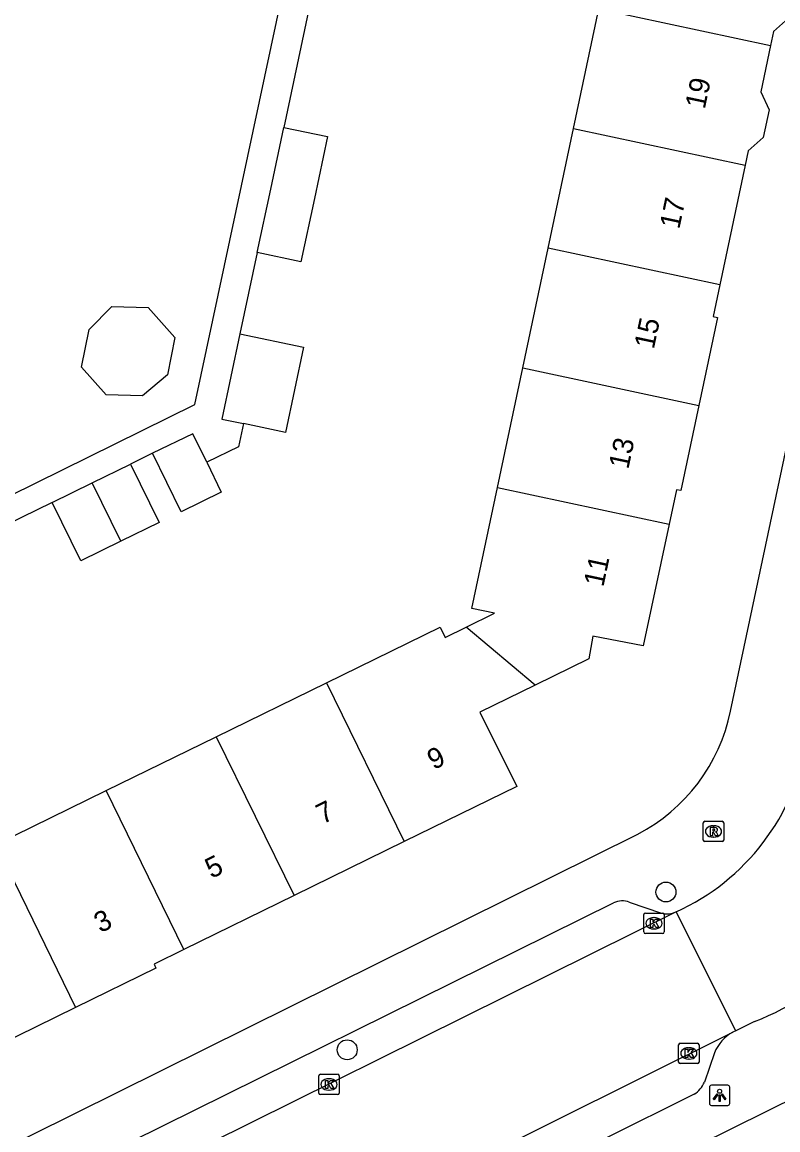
# Model space of a CAD drawing. Extents: x 160457 to 162082, y 388340 to 389736.
# Drawn here: x 161319.2 to 161356.3, y 388772.6 to 388827 of the extents above; entities that cross this region are included whole.
import ezdxf

# ---------------------------------------------------------------- set-up
doc = ezdxf.new("R2010")
doc.units = 0
for name, color, linetype in [('IMGEO_Boom', 7, 'Continuous'), ('IMGEO_Kolk', 7, 'Continuous'), ('IMGEO_Lichtpunt', 7, 'Continuous'), ('IMGEO_Pand', 7, 'Continuous'), ('IMGEO_Pand_nummerreeks', 7, 'Continuous'), ('IMGEO_Rijbaan_lokaal_gesloten', 7, 'Continuous'), ('IMGEO_Rijbaan_lokaal_open', 7, 'Continuous'), ('IMGEO_Rioolput', 7, 'Continuous'), ('IMGEO_Voetpad_open', 7, 'Continuous')]:
    doc.layers.add(name, color=color, linetype=linetype)

msp = doc.modelspace()

# ---------------------------------------------------------------- linework, layer by layer
at = {"layer": 'IMGEO_Boom'}
for centre in [(161350.831, 388784.262), (161335.156, 388776.505)]:
    msp.add_circle(centre, 0.489, dxfattribs=at)
at = {"layer": 'IMGEO_Kolk'}
for p, q in [((161349.743, 388782.298), (161349.743, 388783.15)), ((161349.818, 388783.224), (161350.67, 388783.224)), ((161350.231, 388783.004), (161350.256, 388783.004)), ((161350.744, 388783.15), (161350.744, 388782.298)), ((161350.254, 388782.444), (161350.229, 388782.444)), ((161350.67, 388782.224), (161349.818, 388782.224)), ((161351.456, 388775.902), (161351.456, 388776.754)), ((161351.531, 388776.828), (161352.383, 388776.828)), ((161351.944, 388776.608), (161351.969, 388776.608)), ((161352.457, 388776.754), (161352.457, 388775.902)), ((161352.383, 388775.828), (161351.531, 388775.828)), ((161351.967, 388776.048), (161351.942, 388776.048)), ((161333.761, 388774.374), (161333.761, 388775.226)), ((161333.836, 388775.3), (161334.688, 388775.3)), ((161334.762, 388775.226), (161334.762, 388774.374)), ((161334.249, 388775.08), (161334.274, 388775.08)), ((161334.688, 388774.3), (161333.836, 388774.3)), ((161334.272, 388774.52), (161334.247, 388774.52))]:
    msp.add_line(p, q, dxfattribs=at)
for points in [[(161349.743, 388782.298), (161349.743, 388783.15)], [(161349.818, 388783.224), (161350.67, 388783.224)], [(161350.064, 388782.924), (161350.187, 388782.924), (161350.187, 388782.773), (161350.317, 388782.924), (161350.481, 388782.924), (161350.335, 388782.773), (161350.488, 388782.524), (161350.336, 388782.524), (161350.251, 388782.688), (161350.187, 388782.621), (161350.187, 388782.524), (161350.064, 388782.524), (161350.064, 388782.924)], [(161350.744, 388783.15), (161350.744, 388782.298)], [(161350.67, 388782.224), (161349.818, 388782.224)], [(161351.456, 388775.902), (161351.456, 388776.754)], [(161351.531, 388776.828), (161352.383, 388776.828)], [(161351.777, 388776.528), (161351.9, 388776.528), (161351.9, 388776.377), (161352.03, 388776.528), (161352.194, 388776.528), (161352.048, 388776.377), (161352.201, 388776.128), (161352.049, 388776.128), (161351.964, 388776.292), (161351.9, 388776.225), (161351.9, 388776.128), (161351.777, 388776.128), (161351.777, 388776.528)], [(161352.457, 388776.754), (161352.457, 388775.902)], [(161352.383, 388775.828), (161351.531, 388775.828)], [(161333.761, 388774.374), (161333.761, 388775.226)], [(161333.836, 388775.3), (161334.688, 388775.3)], [(161334.762, 388775.226), (161334.762, 388774.374)], [(161334.082, 388775), (161334.205, 388775), (161334.205, 388774.849), (161334.335, 388775), (161334.499, 388775), (161334.353, 388774.849), (161334.506, 388774.6), (161334.354, 388774.6), (161334.269, 388774.764), (161334.205, 388774.697), (161334.205, 388774.6), (161334.082, 388774.6), (161334.082, 388775)], [(161334.688, 388774.3), (161333.836, 388774.3)]]:
    msp.add_lwpolyline(points, dxfattribs=at)
for centre, start, end in [((161349.82, 388783.148), 91.552, 178.448), ((161349.82, 388783.148), 91.552, 178.448), ((161350.668, 388783.148), 1.552, 88.448), ((161350.668, 388783.148), 1.552, 88.448), ((161349.82, 388782.3), 181.552, 268.448), ((161349.82, 388782.3), 181.552, 268.448), ((161350.668, 388782.3), 271.552, 358.448), ((161350.668, 388782.3), 271.552, 358.448), ((161351.533, 388776.752), 91.552, 178.448), ((161351.533, 388776.752), 91.552, 178.448), ((161352.381, 388776.752), 1.552, 88.448), ((161352.381, 388776.752), 1.552, 88.448), ((161351.533, 388775.904), 181.552, 268.448), ((161351.533, 388775.904), 181.552, 268.448), ((161352.381, 388775.904), 271.552, 358.448), ((161352.381, 388775.904), 271.552, 358.448), ((161333.838, 388775.224), 91.552, 178.448), ((161333.838, 388775.224), 91.552, 178.448), ((161334.686, 388775.224), 1.552, 88.448), ((161334.686, 388775.224), 1.552, 88.448), ((161333.838, 388774.376), 181.552, 268.448), ((161333.838, 388774.376), 181.552, 268.448), ((161334.686, 388774.376), 271.552, 358.448), ((161334.686, 388774.376), 271.552, 358.448)]:
    msp.add_arc(centre, 0.0765, start, end, dxfattribs=at)
for centre, major_axis, ratio, start_param, end_param in [((161350.23, 388782.724), (-0.387, 0.002), 0.722429, 4.712389, 7.853982), ((161350.255, 388782.724), (-0.39, 0.002), 0.717154, 1.570796, 4.712389), ((161351.943, 388776.328), (-0.387, 0.002), 0.722429, 4.712389, 7.853982), ((161351.968, 388776.328), (-0.39, 0.002), 0.717154, 1.570796, 4.712389), ((161334.248, 388774.8), (-0.387, 0.002), 0.722429, 4.712389, 7.853982), ((161334.273, 388774.8), (-0.39, 0.002), 0.717154, 1.570796, 4.712389)]:
    msp.add_ellipse(centre, major_axis=major_axis, ratio=ratio, start_param=start_param, end_param=end_param, dxfattribs=at)
at = {"layer": 'IMGEO_Lichtpunt'}
for p, q in [((161353.875, 388774.764), (161353.067, 388774.764)), ((161353.875, 388774.764), (161353.067, 388774.764)), ((161352.973, 388774.669), (161352.973, 388773.862)), ((161352.973, 388774.669), (161352.973, 388773.862)), ((161353.969, 388773.862), (161353.969, 388774.669)), ((161353.969, 388773.862), (161353.969, 388774.669)), ((161353.067, 388773.768), (161353.875, 388773.768)), ((161353.067, 388773.768), (161353.875, 388773.768))]:
    msp.add_line(p, q, dxfattribs=at)
for points in [[(161353.347, 388774.333), (161353.386, 388774.305), (161353.198, 388774.043), (161353.16, 388774.07), (161353.347, 388774.333)], [(161353.449, 388774.285), (161353.496, 388774.285), (161353.496, 388773.963), (161353.449, 388773.963), (161353.449, 388774.285)], [(161353.559, 388774.305), (161353.597, 388774.332), (161353.784, 388774.07), (161353.745, 388774.042), (161353.559, 388774.305)]]:
    msp.add_lwpolyline(points, dxfattribs=at)
msp.add_circle((161353.472, 388774.467), 0.0994, dxfattribs=at)
for centre, start, end in [((161353.067, 388774.669), 90, 180), ((161353.067, 388774.669), 90, 180), ((161353.875, 388774.669), 0, 90), ((161353.875, 388774.669), 0, 90), ((161353.067, 388773.862), 180, 270), ((161353.067, 388773.862), 180, 270), ((161353.875, 388773.862), 270, 0), ((161353.875, 388773.862), 270, 360)]:
    msp.add_arc(centre, 0.0946, start, end, dxfattribs=at)
at = {"layer": 'IMGEO_Pand'}
for points in [[(161357.223, 388831.763), (161356.74, 388829.482), (161357.157, 388828.583), (161356.861, 388827.224), (161356.124, 388826.563), (161355.979, 388825.88)], [(161346.285, 388821.798), (161347.531, 388827.682)], [(161347.531, 388827.682), (161355.979, 388825.88)], [(161355.979, 388825.88), (161355.496, 388823.606), (161355.911, 388822.714), (161355.619, 388821.352), (161354.879, 388820.698), (161354.73, 388819.996)], [(161330.733, 388815.706), (161331.394, 388818.825), (161332.037, 388821.855)], [(161332.037, 388821.855), (161334.188, 388821.399), (161333.545, 388818.366), (161332.883, 388815.249), (161330.733, 388815.706)], [(161345.039, 388815.914), (161346.285, 388821.798)], [(161346.285, 388821.798), (161354.73, 388819.996)], [(161354.73, 388819.996), (161353.485, 388814.112)], [(161343.793, 388810.03), (161345.039, 388815.914)], [(161353.485, 388814.112), (161345.039, 388815.914)], [(161353.485, 388814.112), (161353.156, 388812.558), (161353.368, 388812.509), (161352.453, 388808.183)], [(161326.679, 388811.525), (161326.313, 388809.696), (161325.084, 388808.653), (161323.305, 388808.699), (161322.094, 388810.063), (161322.463, 388811.912), (161323.586, 388813.051), (161325.365, 388813.005), (161326.679, 388811.525)], [(161329.885, 388811.707), (161328.995, 388807.513), (161330.052, 388807.289)], [(161329.885, 388811.707), (161333.013, 388811.043), (161332.123, 388806.849), (161330.052, 388807.289)], [(161342.547, 388804.147), (161343.793, 388810.03)], [(161343.793, 388810.03), (161352.453, 388808.183)], [(161352.453, 388808.183), (161351.568, 388803.995), (161351.348, 388804.029), (161350.99, 388802.346)], [(161328.25, 388805.388), (161327.563, 388806.795), (161325.587, 388805.831)], [(161328.25, 388805.388), (161328.966, 388803.921), (161326.99, 388802.957), (161325.587, 388805.831)], [(161322.611, 388804.377), (161324.501, 388805.3)], [(161324.501, 388805.3), (161325.904, 388802.427), (161324.017, 388801.505)], [(161320.649, 388803.419), (161322.611, 388804.377)], [(161324.017, 388801.505), (161322.611, 388804.377)], [(161341.005, 388797.289), (161342.405, 388797.977), (161341.287, 388798.197), (161342.547, 388804.147)], [(161342.547, 388804.147), (161350.99, 388802.346)], [(161324.017, 388801.505), (161322.052, 388800.546), (161320.649, 388803.419)], [(161350.99, 388802.346), (161349.719, 388796.36), (161347.242, 388796.845), (161347.044, 388795.727), (161344.396, 388794.435)], [(161334.138, 388794.551), (161339.725, 388797.285), (161339.972, 388796.782), (161341.005, 388797.289)], [(161344.396, 388794.435), (161341.005, 388797.289)], [(161328.719, 388791.899), (161334.138, 388794.551)], [(161334.138, 388794.551), (161337.963, 388786.738)], [(161344.396, 388794.435), (161341.681, 388793.11), (161343.492, 388789.444), (161337.963, 388786.738)], [(161323.3, 388789.247), (161328.719, 388791.899)], [(161328.719, 388791.899), (161332.544, 388784.085)], [(161317.881, 388786.595), (161323.3, 388789.247)], [(161327.125, 388781.433), (161323.3, 388789.247)], [(161337.963, 388786.738), (161332.544, 388784.085)], [(161321.801, 388778.588), (161317.948, 388776.704), (161317.839, 388776.873), (161316.18, 388776.079), (161313.831, 388780.86), (161313.297, 388780.589), (161312.54, 388781.219), (161312.134, 388782.072), (161312.102, 388783.049), (161312.647, 388783.351), (161312.347, 388783.887), (161316.839, 388786.085), (161317.881, 388786.595)], [(161317.881, 388786.595), (161321.801, 388778.588)], [(161332.544, 388784.085), (161327.125, 388781.433)], [(161327.125, 388781.433), (161325.663, 388780.717), (161325.751, 388780.52), (161321.801, 388778.588)]]:
    msp.add_lwpolyline(points, dxfattribs=at)
at = {"layer": 'IMGEO_Rijbaan_lokaal_gesloten'}
for points in [[(161351.327, 388783.286), (161320.005, 388767.756)], [(161354.26, 388777.444), (161354.125, 388777.377)], [(161322.756, 388761.759), (161354.125, 388777.377)]]:
    msp.add_lwpolyline(points, dxfattribs=at)
at = {"layer": 'IMGEO_Rijbaan_lokaal_open'}
for points in [[(161354.26, 388777.444), (161351.327, 388783.286)], [(161355.185, 388777.888), (161354.26, 388777.444)]]:
    msp.add_lwpolyline(points, dxfattribs=at)
for centre, radius, start, end in [((161346.746, 388793.451), 11.149, 294.2614, 351.107), ((161349.998, 388791.008), 14.108, 291.5702, 340.0661)]:
    msp.add_arc(centre, radius, start, end, dxfattribs=at)
at = {"layer": 'IMGEO_Rioolput'}
for p, q in [((161352.669, 388786.813), (161352.669, 388787.665)), ((161352.744, 388787.739), (161353.596, 388787.739)), ((161353.157, 388787.519), (161353.182, 388787.519)), ((161353.67, 388787.665), (161353.67, 388786.813)), ((161353.596, 388786.739), (161352.744, 388786.739)), ((161353.18, 388786.959), (161353.155, 388786.959))]:
    msp.add_line(p, q, dxfattribs=at)
for points in [[(161352.669, 388786.813), (161352.669, 388787.665)], [(161352.744, 388787.739), (161353.596, 388787.739)], [(161353.258, 388787.437), (161353.006, 388787.439), (161353.006, 388787.039)], [(161353.006, 388787.039), (161353.13, 388787.039), (161353.13, 388787.201), (161353.141, 388787.201)], [(161353.184, 388787.358), (161353.13, 388787.358), (161353.13, 388787.277)], [(161353.13, 388787.277), (161353.182, 388787.277)], [(161353.67, 388787.665), (161353.67, 388786.813)], [(161353.596, 388786.739), (161352.744, 388786.739)], [(161353.188, 388787.172), (161353.259, 388787.039), (161353.399, 388787.039), (161353.334, 388787.165)]]:
    msp.add_lwpolyline(points, dxfattribs=at)
for centre, radius, start, end in [((161352.746, 388787.663), 0.0765, 91.552, 178.448), ((161352.746, 388787.663), 0.0765, 91.552, 178.448), ((161353.14, 388787.148), 0.0533, 26.0293, 88.6989), ((161353.166, 388787.466), 0.19, 274.7715, 282.9687), ((161353.19, 388787.262), 0.0964, 77.0061, 93.1865), ((161353.204, 388787.319), 0.0378, 276.6634, 79.6772), ((161353.257, 388787.327), 0.109, 350.3612, 89.416), ((161353.255, 388787.327), 0.112, 277.5842, 350.9817), ((161353.239, 388787.112), 0.108, 29.5134, 73.7905), ((161353.594, 388787.663), 0.0765, 1.552, 88.448), ((161353.594, 388787.663), 0.0765, 1.552, 88.448), ((161352.746, 388786.815), 0.0765, 181.552, 268.448), ((161352.746, 388786.815), 0.0765, 181.552, 268.448), ((161353.594, 388786.815), 0.0765, 271.552, 358.448), ((161353.594, 388786.815), 0.0765, 271.552, 358.448)]:
    msp.add_arc(centre, radius, start, end, dxfattribs=at)
for centre, major_axis, ratio, start_param, end_param in [((161353.156, 388787.239), (-0.387, 0.002), 0.722429, 4.712389, 7.853982), ((161353.181, 388787.239), (-0.39, 0.002), 0.717154, 1.570796, 4.712389)]:
    msp.add_ellipse(centre, major_axis=major_axis, ratio=ratio, start_param=start_param, end_param=end_param, dxfattribs=at)
at = {"layer": 'IMGEO_Voetpad_open'}
for points in [[(161302.915, 388796.023), (161327.659, 388808.234), (161340.331, 388867.614), (161339.806, 388868.655), (161331.177, 388885.747), (161332.63, 388886.48), (161334.424, 388882.834)], [(161354.014, 388793.161), (161370.056, 388868.707)], [(161333.234, 388827.496), (161332.037, 388821.855)], [(161330.733, 388815.706), (161329.885, 388811.707)], [(161330.052, 388807.289), (161329.81, 388806.15), (161328.25, 388805.388)], [(161325.587, 388805.831), (161324.501, 388805.3)], [(161320.649, 388803.419), (161314.632, 388800.482)], [(161317.493, 388771.264), (161349.446, 388787.105)], [(161320.384, 388768.26), (161320.878, 388769.83), (161321.081, 388770.152), (161321.361, 388770.421), (161348.257, 388783.727)], [(161349.029, 388783.769), (161350.608, 388783.229)], [(161325.665, 388758.568), (161364.13, 388777.618)], [(161353.218, 388776.362), (161352.728, 388774.914)], [(161352.218, 388774.319), (161347.815, 388772.134)]]:
    msp.add_lwpolyline(points, dxfattribs=at)
for centre, radius, start, end in [((161345.31, 388794.975), 8.891, 297.7209, 348.2251), ((161348.69, 388782.88), 0.951, 69.1344, 117.0937), ((161350.892, 388784.211), 1.022, 253.8735, 295.192), ((161355.097, 388775.596), 2.029, 118.6175, 157.8148), ((161351.535, 388775.421), 1.296, 301.8063, 336.9911)]:
    msp.add_arc(centre, radius, start, end, dxfattribs=at)

# ---------------------------------------------------------------- texts
at = {"layer": 'IMGEO_Pand_nummerreeks'}
for s, rotation, p in [('19', 78.0153, (161352.738, 388822.717)), ('17', 78.0153, (161351.485, 388816.817)), ('15', 78.0153, (161350.233, 388810.916)), ('13', 78.0153, (161348.98, 388805.015)), ('11', 78.0153, (161347.751, 388799.227)), ('9', 26.0746, (161339.405, 388790.25)), ('7', 26.0746, (161333.943, 388787.577)), ('5', 26.0746, (161328.48, 388784.904)), ('3', 26.0746, (161323.018, 388782.231))]:
    msp.add_text(s, height=1, rotation=rotation, dxfattribs=at).set_placement(p)

doc.saveas('drawing.dxf')
